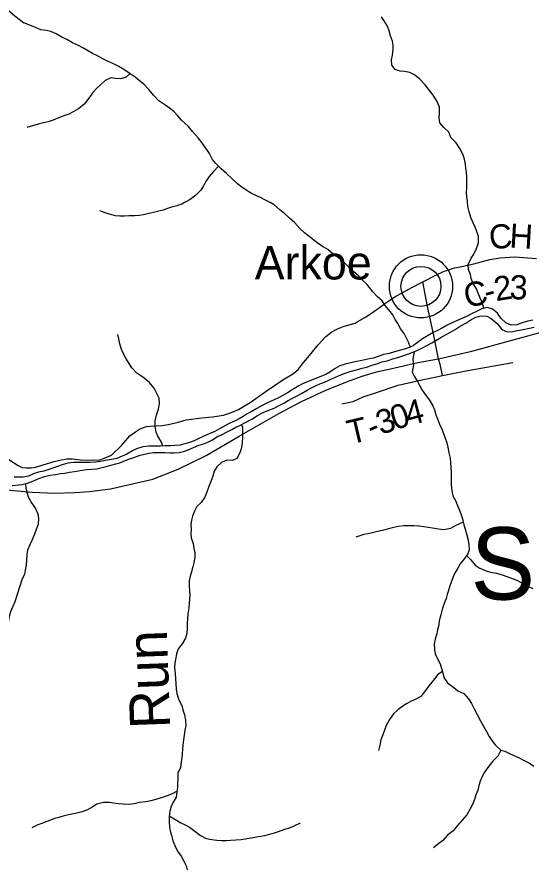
# Model space of a CAD drawing. Extents: x 1578669 to 1989827, y 208020 to 553079.
# Drawn here: x 1755431 to 1761832, y 374035 to 384601 of the extents above; entities that cross this region are included whole.
import ezdxf

# ---------------------------------------------------------------- set-up
doc = ezdxf.new("R2010")
doc.units = 0
for name, color, linetype in [('GM_X_County_Road', 7, 'Continuous'), ('GM_X_County_Road_Text', 7, 'Continuous'), ('GM_X_Minor_River', 7, 'Continuous'), ('GM_X_Minor_River_Text', 7, 'Continuous'), ('GM_X_State_Route', 7, 'Continuous'), ('GM_X_Township_Road', 7, 'Continuous'), ('GM_X_Township_Road_Text', 7, 'Continuous'), ('GM_X_Township_Text', 7, 'Continuous'), ('GM_X_Unincorporated', 7, 'Continuous'), ('GM_X_Unincorporated_Location', 7, 'Continuous'), ('GM_X_Unincorporated_Text', 7, 'Continuous')]:
    doc.layers.add(name, color=color, linetype=linetype)

msp = doc.modelspace()

# ---------------------------------------------------------------- linework, layer by layer
at = {"layer": 'GM_X_County_Road'}
for points in [[(1761026, 381507), (1761118, 381529), (1761317, 381583), (1761449, 381606), (1761631, 381615), (1761898, 381597)], [(1760484, 381305), (1760484, 381305), (1760646, 381390), (1760743, 381432), (1760880, 381479), (1760993, 381499), (1761026, 381507)], [(1759666, 380806), (1759763, 380863), (1759844, 380916), (1759975, 381006), (1760012, 381036), (1760147, 381127), (1760237, 381174), (1760348, 381233), (1760484, 381305)], [(1760679, 380349), (1760620, 380636), (1760544, 380997), (1760484, 381305)], [(1755318, 379104), (1755444, 379020), (1755495, 378994), (1755543, 378989), (1755608, 378990), (1755663, 378997), (1755758, 379029), (1755895, 379071), (1755965, 379084), (1756052, 379102), (1756119, 379102), (1756220, 379090), (1756368, 379085), (1756464, 379092), (1756531, 379114), (1756606, 379148), (1756735, 379274), (1756836, 379387), (1756906, 379438), (1756958, 379473), (1757007, 379492), (1757044, 379504), (1757090, 379509), (1757235, 379516), (1757317, 379529), (1757436, 379557), (1757537, 379588), (1757734, 379613), (1757866, 379625), (1758002, 379648), (1758090, 379676), (1758189, 379716), (1758333, 379805), (1758532, 379944), (1758742, 380085), (1758876, 380166), (1758936, 380219), (1758984, 380280), (1759093, 380413), (1759181, 380522), (1759275, 380625), (1759352, 380685), (1759423, 380721), (1759506, 380755), (1759641, 380791), (1759666, 380806)]]:
    msp.add_lwpolyline(points, dxfattribs=at)
at = {"layer": 'GM_X_Minor_River'}
for points in [[(1754588, 385306), (1754656, 385291), (1754726, 385251), (1754775, 385198), (1754855, 385126), (1754911, 385072), (1754982, 384999), (1755040, 384943), (1755098, 384888), (1755163, 384830), (1755225, 384774), (1755283, 384721), (1755352, 384663), (1755404, 384616), (1755458, 384572), (1755518, 384530)], [(1761245, 380974), (1761242, 380988), (1761222, 381050), (1761200, 381104), (1761175, 381164), (1761151, 381219), (1761109, 381293), (1761085, 381345), (1761076, 381397), (1761054, 381457), (1761050, 381523), (1761088, 381598), (1761118, 381648), (1761153, 381722), (1761179, 381790), (1761179, 381868), (1761163, 381918), (1761137, 381986), (1761112, 382038), (1761082, 382107), (1761060, 382175), (1761044, 382243), (1761039, 382311), (1761033, 382363), (1761029, 382419), (1761031, 382477), (1761033, 382550), (1761032, 382612), (1761028, 382668), (1761022, 382720), (1761016, 382770), (1761002, 382832), (1760983, 382894), (1760947, 382965), (1760899, 383037), (1760835, 383101), (1760810, 383166), (1760746, 383224), (1760698, 383284), (1760686, 383344), (1760694, 383414), (1760691, 383481), (1760663, 383551), (1760615, 383627), (1760556, 383701), (1760512, 383758), (1760442, 383830), (1760374, 383884), (1760322, 383909), (1760257, 383923), (1760203, 383925), (1760139, 383947), (1760099, 384000), (1760095, 384068), (1760105, 384126), (1760114, 384196), (1760114, 384250), (1760108, 384302), (1760082, 384368), (1760064, 384428), (1760045, 384489), (1760001, 384553), (1759969, 384603)], [(1760327, 380495), (1760305, 380554), (1760281, 380604), (1760252, 380662), (1760212, 380717), (1760172, 380785), (1760142, 380837), (1760109, 380893), (1760063, 380956), (1760017, 381010), (1759979, 381070), (1759916, 381124), (1759862, 381179), (1759792, 381273), (1759738, 381323), (1759689, 381374), (1759621, 381432), (1759561, 381490), (1759491, 381557), (1759418, 381617), (1759362, 381655), (1759300, 381706), (1759242, 381740), (1759184, 381780), (1759128, 381824), (1759067, 381875), (1759013, 381915), (1758953, 381969), (1758891, 382038), (1758826, 382096), (1758768, 382152), (1758704, 382203), (1758634, 382263), (1758582, 382291), (1758517, 382325), (1758465, 382354), (1758397, 382382), (1758337, 382414), (1758285, 382448), (1758231, 382485), (1758178, 382525), (1758112, 382587), (1758040, 382654), (1757974, 382712), (1757909, 382778), (1757867, 382829), (1757829, 382901), (1757781, 382967), (1757734, 383041), (1757688, 383096), (1757618, 383176), (1757564, 383244), (1757481, 383319), (1757435, 383371), (1757383, 383427), (1757331, 383466), (1757271, 383510), (1757198, 383556), (1757132, 383627), (1757072, 383699), (1757009, 383765), (1756957, 383805), (1756903, 383852), (1756839, 383894), (1756763, 383948), (1756699, 383987), (1756632, 384017), (1756558, 384051), (1756498, 384081), (1756424, 384122), (1756370, 384146), (1756300, 384188), (1756249, 384217), (1756195, 384247), (1756123, 384281), (1756051, 384323), (1755991, 384352), (1755919, 384390), (1755852, 384422), (1755798, 384434), (1755726, 384443), (1755654, 384473), (1755518, 384530)], [(1756837, 383895), (1756789, 383854), (1756725, 383832), (1756659, 383834), (1756599, 383845), (1756529, 383809), (1756475, 383761), (1756425, 383715), (1756377, 383661), (1756326, 383591), (1756268, 383515), (1756198, 383459), (1756140, 383423), (1756076, 383392), (1756016, 383370), (1755962, 383350), (1755882, 383316), (1755818, 383296), (1755762, 383282), (1755696, 383266), (1755552, 383227)], [(1757941, 382746), (1757876, 382680), (1757822, 382616), (1757792, 382566), (1757752, 382502), (1757720, 382446), (1757659, 382384), (1757589, 382328), (1757535, 382299), (1757483, 382271), (1757421, 382251), (1757357, 382233), (1757305, 382217), (1757251, 382199), (1757199, 382185), (1757149, 382172), (1757005, 382140), (1756951, 382130), (1756899, 382126), (1756825, 382125), (1756769, 382123), (1756711, 382123), (1756657, 382127), (1756595, 382143), (1756528, 382164), (1756464, 382190)], [(1761853, 380827), (1761793, 380814), (1761721, 380794), (1761653, 380772), (1761585, 380766), (1761517, 380794), (1761455, 380855), (1761416, 380917), (1761350, 380967), (1761286, 380984), (1761218, 380968), (1761162, 380942), (1761092, 380906), (1761036, 380878), (1760904, 380822), (1760788, 380767), (1760738, 380737), (1760668, 380701), (1760613, 380673), (1760553, 380637), (1760481, 380595), (1760419, 380550), (1760367, 380514), (1760317, 380490), (1760267, 380472), (1760207, 380456), (1760133, 380434), (1760065, 380414), (1759995, 380401), (1759927, 380377), (1759865, 380357), (1759799, 380343), (1759725, 380325), (1759641, 380308), (1759589, 380298), (1759529, 380284), (1759451, 380258), (1759391, 380226), (1759327, 380180), (1759275, 380154), (1759139, 380099), (1759069, 380071), (1758995, 380039), (1758941, 380009), (1758880, 379975), (1758800, 379923), (1758740, 379890), (1758686, 379860), (1758634, 379836), (1758566, 379808), (1758494, 379770), (1758416, 379730), (1758348, 379688), (1758298, 379663), (1758248, 379631), (1758198, 379601), (1758146, 379575), (1758080, 379545), (1758028, 379519), (1757954, 379475), (1757893, 379443), (1757825, 379412), (1757759, 379384), (1757687, 379350), (1757637, 379328), (1757579, 379304), (1757523, 379288), (1757463, 379274), (1757397, 379269), (1757343, 379265), (1757277, 379265), (1757219, 379259), (1757073, 379260), (1756996, 379250), (1756920, 379228), (1756869, 379204), (1756797, 379162), (1756739, 379135), (1756675, 379107), (1756611, 379093), (1756529, 379083), (1756473, 379071), (1756409, 379063), (1756339, 379058), (1756140, 379058), (1756066, 379049), (1755992, 379029), (1755934, 379009), (1755829, 378969), (1755767, 378951), (1755699, 378935), (1755635, 378914), (1755575, 378888), (1755507, 378874)], [(1755491, 378782), (1755561, 378800), (1755629, 378823), (1755701, 378857), (1755775, 378881), (1755839, 378899), (1755909, 378907), (1755971, 378919), (1756025, 378926), (1756085, 378936), (1756149, 378944), (1756219, 378958), (1756297, 378970), (1756363, 378973), (1756425, 378977), (1756491, 378993), (1756541, 379007), (1756601, 379023), (1756661, 379041), (1756711, 379054), (1756763, 379074), (1756813, 379094), (1756885, 379120), (1756963, 379150), (1757019, 379160), (1757075, 379172), (1757129, 379181), (1757271, 379181), (1757333, 379179), (1757385, 379178), (1757451, 379180), (1757503, 379194), (1757561, 379214), (1757629, 379242), (1757697, 379274), (1757747, 379286), (1757809, 379309), (1757859, 379335), (1757927, 379379), (1757979, 379403), (1758047, 379439), (1758107, 379469), (1758157, 379495), (1758207, 379517), (1758270, 379552), (1758354, 379598), (1758426, 379642), (1758498, 379678), (1758568, 379710), (1758632, 379734), (1758688, 379762), (1758754, 379797), (1758806, 379827), (1758862, 379859), (1758912, 379883), (1758972, 379917), (1759044, 379959), (1759100, 379987), (1759150, 380009), (1759204, 380034), (1759260, 380058), (1759324, 380084), (1759433, 380136), (1759505, 380164), (1759579, 380188), (1759657, 380211), (1759731, 380229), (1759785, 380245), (1759855, 380267), (1759923, 380289), (1759973, 380310), (1760039, 380324), (1760113, 380348), (1760173, 380364), (1760247, 380390), (1760307, 380410), (1760373, 380433), (1760429, 380459), (1760481, 380485), (1760543, 380519), (1760595, 380545), (1760647, 380577), (1760707, 380613), (1760767, 380645), (1760827, 380678), (1760887, 380714), (1760949, 380752), (1761020, 380792), (1761084, 380832), (1761146, 380864), (1761210, 380882), (1761280, 380879), (1761335, 380849), (1761411, 380785), (1761467, 380712), (1761535, 380684), (1761601, 380688), (1761665, 380700), (1761733, 380712), (1761811, 380727), (1761871, 380743)], [(1757248, 379262), (1757232, 379311), (1757184, 379386), (1757166, 379436), (1757150, 379508), (1757150, 379576), (1757167, 379644), (1757191, 379720), (1757207, 379788), (1757201, 379857), (1757178, 379909), (1757140, 379981), (1757078, 380057), (1757000, 380120), (1756925, 380170), (1756863, 380236), (1756827, 380287), (1756785, 380355), (1756750, 380425), (1756728, 380475), (1756712, 380532), (1756698, 380598), (1756688, 380648)], [(1760377, 380435), (1760359, 380345), (1760368, 380273), (1760352, 380183), (1760376, 380131), (1760420, 380064), (1760447, 380010), (1760477, 379958), (1760527, 379888), (1760569, 379834), (1760608, 379763), (1760628, 379711), (1760646, 379651), (1760666, 379601), (1760692, 379534), (1760721, 379470), (1760741, 379418), (1760763, 379360), (1760783, 379302), (1760795, 379248), (1760808, 379179), (1760824, 379111), (1760830, 379053), (1760838, 378941), (1760839, 378883), (1760839, 378780), (1760845, 378708), (1760859, 378642), (1760890, 378584), (1760912, 378530), (1760938, 378473), (1760956, 378419), (1760977, 378355), (1760997, 378281), (1761011, 378229), (1761031, 378154), (1761047, 378092), (1761056, 378036), (1761060, 377970), (1761046, 377920), (1760992, 377846), (1760950, 377794), (1760921, 377744), (1760873, 377666), (1760845, 377588), (1760821, 377522), (1760805, 377466), (1760786, 377414), (1760774, 377364), (1760750, 377301), (1760728, 377243), (1760708, 377161), (1760687, 377087), (1760683, 377037), (1760667, 376973), (1760657, 376923), (1760639, 376857), (1760625, 376799), (1760630, 376729), (1760638, 376678), (1760664, 376620), (1760700, 376552), (1760717, 376494), (1760733, 376438), (1760747, 376383), (1760793, 376313), (1760869, 376257), (1760922, 376215), (1760994, 376184), (1761054, 376114), (1761090, 376056), (1761125, 375993), (1761163, 375919), (1761203, 375843), (1761245, 375767), (1761276, 375710), (1761310, 375646), (1761342, 375596), (1761384, 375542), (1761455, 375479), (1761507, 375463), (1761571, 375433), (1761675, 375384), (1761739, 375354), (1761813, 375314), (1761865, 375277)], [(1758225, 379527), (1758241, 379496), (1758239, 379426), (1758239, 379374), (1758235, 379298), (1758222, 379228), (1758204, 379176), (1758168, 379106), (1758116, 379082), (1758046, 379084), (1757976, 379056), (1757920, 379002), (1757888, 378948), (1757868, 378888), (1757843, 378820), (1757819, 378760), (1757801, 378700), (1757769, 378626), (1757725, 378560), (1757669, 378510), (1757640, 378452), (1757618, 378390), (1757602, 378340), (1757596, 378286), (1757598, 378224), (1757597, 378174), (1757599, 378118), (1757623, 378047), (1757635, 377985), (1757645, 377931), (1757644, 377877), (1757632, 377809), (1757620, 377757), (1757602, 377697), (1757586, 377643), (1757574, 377586), (1757575, 377522), (1757581, 377456), (1757583, 377400), (1757577, 377308), (1757570, 377248), (1757560, 377172), (1757552, 377055), (1757552, 376993), (1757545, 376929), (1757531, 376869), (1757489, 376801), (1757439, 376739), (1757419, 376675), (1757408, 376625), (1757398, 376563), (1757394, 376501), (1757400, 376426), (1757406, 376370), (1757407, 376306), (1757411, 376238), (1757421, 376182), (1757445, 376104), (1757482, 376031), (1757498, 375979), (1757516, 375917), (1757530, 375849), (1757532, 375783), (1757523, 375727), (1757511, 375664), (1757503, 375604), (1757495, 375538), (1757493, 375484), (1757488, 375434), (1757482, 375380), (1757476, 375330), (1757466, 375260), (1757434, 375190), (1757433, 375126), (1757431, 375065), (1757429, 375013), (1757423, 374961), (1757411, 374893), (1757384, 374841), (1757352, 374779), (1757334, 374717), (1757326, 374651), (1757326, 374587), (1757329, 374523), (1757337, 374472), (1757353, 374414), (1757371, 374348), (1757397, 374290), (1757430, 374220), (1757474, 374159), (1757510, 374095), (1757536, 374039), (1757550, 373987)], [(1755507, 378874), (1755397, 378874)], [(1755535, 378793), (1755543, 378740), (1755553, 378689), (1755575, 378621), (1755612, 378555), (1755660, 378485), (1755692, 378418), (1755700, 378360), (1755695, 378290), (1755671, 378224), (1755651, 378166), (1755615, 378088), (1755589, 378034), (1755562, 377964), (1755554, 377912), (1755548, 377842), (1755544, 377779), (1755534, 377719), (1755523, 377669), (1755493, 377595)], [(1755373, 378769), (1755491, 378782)], [(1760988, 378315), (1760895, 378275), (1760827, 378237), (1760747, 378221), (1760679, 378226), (1760605, 378240), (1760551, 378248), (1760496, 378256), (1760436, 378265), (1760374, 378267), (1760298, 378269), (1760246, 378267), (1760178, 378259), (1760108, 378246), (1760042, 378226), (1759984, 378212), (1759920, 378198), (1759804, 378170), (1759750, 378159), (1759700, 378145), (1759650, 378127)], [(1761030, 377898), (1761082, 377844), (1761135, 377779), (1761193, 377743), (1761261, 377711), (1761329, 377692), (1761401, 377678), (1761483, 377656), (1761553, 377632), (1761608, 377609), (1761664, 377589), (1761740, 377549), (1761794, 377519), (1761854, 377488)], [(1755493, 377595), (1755405, 377321), (1755377, 377257), (1755350, 377199), (1755330, 377125), (1755320, 377067), (1755303, 376997), (1755285, 376939), (1755270, 376863), (1755300, 376787), (1755303, 376720), (1755259, 376637), (1755239, 376567), (1755228, 376489), (1755204, 376421), (1755151, 376333), (1755109, 376275), (1755052, 376205), (1755020, 376147), (1754970, 376071), (1754925, 376008), (1754873, 375960)], [(1760728, 376455), (1760673, 376418), (1760619, 376350), (1760559, 376276), (1760517, 376218), (1760458, 376146), (1760388, 376108), (1760338, 376088), (1760282, 376054), (1760224, 376018), (1760172, 375978), (1760120, 375931), (1760068, 375857), (1760030, 375785), (1760007, 375724), (1759985, 375666), (1759963, 375604), (1759949, 375538), (1759933, 375472)], [(1761455, 375479), (1761417, 375403), (1761357, 375341), (1761307, 375277), (1761253, 375205), (1761219, 375143), (1761198, 375093), (1761180, 375037), (1761168, 374981), (1761146, 374923), (1761128, 374863), (1761102, 374803), (1761071, 374739), (1761031, 374673), (1760975, 374607), (1760915, 374539), (1760861, 374475), (1760792, 374419), (1760734, 374355), (1760684, 374317), (1760616, 374263)], [(1757424, 374968), (1757357, 374931), (1757303, 374907), (1757227, 374884), (1757159, 374864), (1757097, 374846), (1757035, 374836), (1756955, 374824), (1756891, 374811), (1756823, 374799), (1756755, 374807), (1756695, 374811), (1756633, 374819), (1756581, 374824), (1756507, 374824), (1756427, 374804), (1756369, 374766), (1756311, 374736), (1756241, 374711), (1756175, 374695), (1756095, 374677), (1756019, 374661), (1755951, 374639), (1755899, 374625), (1755847, 374608), (1755791, 374586), (1755739, 374566), (1755689, 374546), (1755617, 374510)], [(1757327, 374658), (1757396, 374619), (1757472, 374574), (1757525, 374550), (1757579, 374518), (1757647, 374469), (1757717, 374417), (1757787, 374379), (1757857, 374364), (1757918, 374358), (1757978, 374352), (1758036, 374354), (1758088, 374356), (1758158, 374361), (1758224, 374365), (1758298, 374379), (1758370, 374389), (1758438, 374401), (1758516, 374414), (1758578, 374432), (1758636, 374448), (1758688, 374466), (1758768, 374492), (1758828, 374510), (1758892, 374539), (1758960, 374571)]]:
    msp.add_lwpolyline(points, dxfattribs=at)
at = {"layer": 'GM_X_State_Route'}
msp.add_lwpolyline([(1755256, 378723), (1755620, 378689), (1755896, 378677), (1756150, 378682), (1756335, 378696), (1756595, 378729), (1757123, 378849), (1757436, 378976), (1757787, 379145), (1758196, 379385), (1758691, 379666), (1758972, 379815), (1759268, 379952), (1759545, 380064), (1759729, 380130), (1759909, 380184), (1760080, 380224), (1760423, 380301), (1760679, 380349), (1761094, 380444), (1762064, 380710)], dxfattribs=at)
at = {"layer": 'GM_X_Township_Road'}
for points in [[(1760508, 380092), (1760535, 380098), (1760730, 380139), (1761043, 380203), (1761607, 380301)], [(1760730, 380139), (1760704, 380260), (1760679, 380349)], [(1759475, 379786), (1759616, 379818), (1759743, 379875), (1759896, 379922), (1760178, 380020), (1760508, 380092)]]:
    msp.add_lwpolyline(points, dxfattribs=at)
at = {"layer": 'GM_X_Unincorporated'}
for radius in [393, 249]:
    msp.add_circle((1760461, 381249), radius, dxfattribs=at)
at = {"layer": 'GM_X_Unincorporated_Location'}
msp.add_line((1760461, 381249), (1760461, 381249), dxfattribs=at)

# ---------------------------------------------------------------- texts
at = {"layer": 'GM_X_County_Road_Text'}
for s, rotation, p in [('C', 6.1355, (1761325, 381706)), ('H', 356.7781, (1761558, 381732)), ('2', 9.156, (1761395, 381064)), ('3', 357.8138, (1761561, 381092)), ('C', 12.0991, (1761029, 380980)), ('-', 14.4239, (1761282, 381034))]:
    msp.add_text(s, height=300, rotation=rotation, dxfattribs=at).set_placement(p)
at = {"layer": 'GM_X_Minor_River_Text'}
msp.add_text('Run', height=500.1, rotation=92.046, dxfattribs=at).set_placement((1757340, 375752))
at = {"layer": 'GM_X_Township_Road_Text'}
for s, rotation, p in [('4', 14.6093, (1760307, 379512)), ('0', 17.6812, (1760135, 379457)), ('3', 18.7608, (1759961, 379398)), ('T', 13.2442, (1759580, 379280)), ('-', 23.6887, (1759855, 379351))]:
    msp.add_text(s, height=300, rotation=rotation, dxfattribs=at).set_placement(p)
at = {"layer": 'GM_X_Township_Text'}
msp.add_text('SUNFISH', height=900, rotation=0, dxfattribs=at).set_placement((1761079, 377351))
at = {"layer": 'GM_X_Unincorporated_Text'}
msp.add_text('Arkoe', height=417, rotation=0, dxfattribs=at).set_placement((1758391, 381335))

doc.saveas('drawing.dxf')
